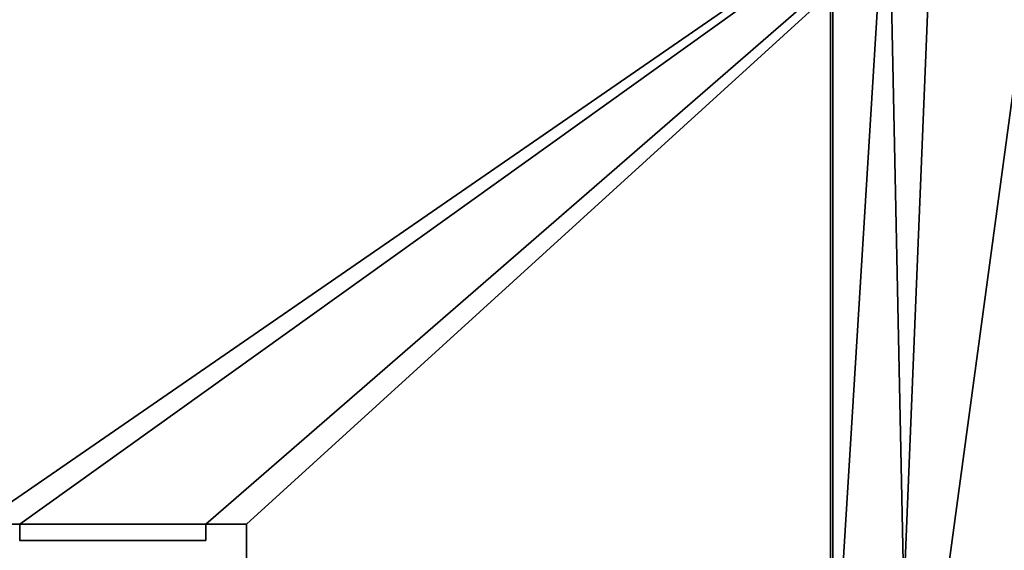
# Model space of a CAD drawing. Header units: millimetres. Extents: x -603 to 3703, y -120 to 249.
# Tile 306 of 656: x 346 to 407, y 21 to 54. Entities that reach past the tile are written whole.
import ezdxf

# ---------------------------------------------------------------- set-up
doc = ezdxf.new("R2010")
doc.units = ezdxf.units.MM
doc.layers.add('151', color=7, linetype='Continuous', true_color=0xffffff)

# ---------------------------------------------------------------- blocks, each defined once
blk = doc.blocks.new('UG_SURFACE_001')
at = {"layer": '151', "color": 252, "linetype": 'Continuous', "lineweight": 35}
for points in [[(602.5, -30, 2213), (602.5, 229.8, 2213), (-602.5, 229.8, 2213), (-602.5, -30, 2213)], [(-452.5, -30, 2063), (-452.5, 229.8, 2063), (452.5, 229.8, 2063), (452.5, -30, 2063)]]:
    blk.add_3dface(points, dxfattribs=at)
blk = doc.blocks.new('UG_SURFACE_053')
at = {"layer": '151', "color": 7, "linetype": 'Continuous', "lineweight": 35}
for points in [[(396.15, 10.45, 2004.65), (396.15, 228.45, 2004.65), (-396.15, 228.45, 2004.65), (-396.15, 10.45, 2004.65)], [(-396, 10.45, 2004.5), (-396, 228.45, 2004.5), (396, 228.45, 2004.5), (396, 10.45, 2004.5)], [(396, 10.45, 2004.5), (396, 228.45, 2004.5), (396.15, 228.45, 2004.65), (396.15, 10.45, 2004.65)]]:
    blk.add_3dface(points, dxfattribs=at)
blk = doc.blocks.new('UG_SURFACE_054')
at = {"layer": '151', "color": 41, "linetype": 'Continuous', "lineweight": 35}
for points in [[(396.15, 228.45, 2004.65), (396.15, 10.45, 2004.65), (-396.15, 10.45, 2004.65), (-396.15, 228.45, 2004.65)], [(396.15, 228.45, 2004.65), (410, 70.3, 2018.5), (403, 18.8, 2011.5), (400.5, 18.8, 2009)], [(400.5, 18.8, 2009), (400.5, 10.45, 2009), (396.15, 10.45, 2004.65), (396.15, 228.45, 2004.65)], [(410, 18.3, 2018.5), (410, 70.3, 2018.5), (-410, 70.3, 2018.5), (-410, 18.3, 2018.5)], [(403, 18.8, 2011.5), (410, 70.3, 2018.5), (410, 18.3, 2018.5)]]:
    blk.add_3dface(points, dxfattribs=at)
blk = doc.blocks.new('UG_SURFACE_061')
at = {"layer": '151', "color": 7, "linetype": 'Continuous', "lineweight": 35}
for points in [[(396, 10.45, -5), (396, 228.45, -5), (396.15, 228.45, -5), (396.15, 10.45, -5)], [(396.15, 10.45, 2004.65), (396.15, 228.45, 2004.65), (396, 228.45, 2004.5), (396, 10.45, 2004.5)], [(396, 10.45, 2004.5), (396, 228.45, 2004.5), (396, 228.45, -5), (396, 10.45, -5)], [(396.15, 10.45, -5), (396.15, 228.45, -5), (396.15, 228.45, 2004.65), (396.15, 10.45, 2004.65)]]:
    blk.add_3dface(points, dxfattribs=at)
blk = doc.blocks.new('UG_SURFACE_065')
at = {"layer": '151', "color": 41, "linetype": 'Continuous', "lineweight": 35}
for points in [[(396.15, 228.45, -5), (396.15, 10.45, -5), (396.15, 10.45, 2004.65), (396.15, 228.45, 2004.65)], [(396.15, 10.45, -5), (396.15, 228.45, -5), (408, 228.45, -5), (408, 202.6, -5)], [(410, 70.3, 2018.5), (396.15, 228.45, 2004.65), (400.5, 18.8, 2009), (403, 18.8, 2011.5)], [(396.15, 228.45, 2004.65), (396.15, 10.45, 2004.65), (400.5, 10.45, 2009), (400.5, 18.8, 2009)], [(396.15, 10.45, -5), (408, 202.6, -5), (400.5, 18.8, -5)], [(408, 202.6, -5), (410, 70.3, -5), (403, 18.8, -5), (400.5, 18.8, -5)], [(403, 18.8, -5), (410, 70.3, -5), (410, 18.3, -5)], [(410, 18.3, 2018.5), (410, 70.3, 2018.5), (403, 18.8, 2011.5)]]:
    blk.add_3dface(points, dxfattribs=at)
blk = doc.blocks.new('UG_SURFACE_069')
at = {"layer": '151', "color": 252, "linetype": 'Continuous', "lineweight": 35}
for points in [[(109.133, 23.101, 2021), (111.633, 23.101, 2021), (411.5, 69.8, 2021), (-411.5, 69.8, 2021)], [(-411.5, 69.8, 2019.5), (411.5, 69.8, 2019.5), (111.633, 23.101, 2019.5), (109.133, 23.101, 2019.5)], [(411.5, 69.8, 2021), (111.633, 23.101, 2021), (123.033, 23.101, 2021)], [(123.033, 23.101, 2019.5), (111.633, 23.101, 2019.5), (411.5, 69.8, 2019.5)], [(411.5, 69.8, 2021), (123.033, 23.101, 2021), (125.533, 23.101, 2021)], [(411.5, 69.8, 2019.5), (125.533, 23.101, 2019.5), (123.033, 23.101, 2019.5)], [(125.533, 23.101, 2021), (343.8, 23.101, 2021), (411.5, 69.8, 2021)], [(411.5, 69.8, 2019.5), (343.8, 23.101, 2019.5), (125.533, 23.101, 2019.5)], [(343.8, 23.101, 2021), (346.3, 23.101, 2021), (411.5, 69.8, 2021)], [(411.5, 69.8, 2019.5), (346.3, 23.101, 2019.5), (343.8, 23.101, 2019.5)], [(411.5, 69.8, 2021), (346.3, 23.101, 2021), (357.7, 23.101, 2021)], [(357.7, 23.101, 2019.5), (346.3, 23.101, 2019.5), (411.5, 69.8, 2019.5)], [(357.7, 23.101, 2021), (360.2, 23.101, 2021), (411.5, 69.8, 2021)], [(411.5, 69.8, 2019.5), (360.2, 23.101, 2019.5), (357.7, 23.101, 2019.5)], [(360.2, 23.101, 2021), (360.2, 18.38, 2021), (411.5, 18.38, 2021), (411.5, 69.8, 2021)], [(411.5, 69.8, 2019.5), (411.5, 18.38, 2019.5), (360.2, 18.38, 2019.5), (360.2, 23.101, 2019.5)], [(343.8, 23.101, 2019.5), (346.3, 23.101, 2019.5), (346.3, 23.101, 2021), (343.8, 23.101, 2021)], [(346.3, 23.101, 2019.5), (346.3, 22.101, 2019.5), (346.3, 22.101, 2021), (346.3, 23.101, 2021)], [(346.3, 23.101, 2021), (346.3, 22.101, 2021), (357.7, 22.101, 2021), (357.7, 23.101, 2021)], [(357.7, 23.101, 2019.5), (357.7, 22.101, 2019.5), (346.3, 22.101, 2019.5), (346.3, 23.101, 2019.5)], [(357.7, 23.101, 2019.5), (360.2, 23.101, 2019.5), (360.2, 23.101, 2021), (357.7, 23.101, 2021)], [(357.7, 22.101, 2019.5), (357.7, 23.101, 2019.5), (357.7, 23.101, 2021), (357.7, 22.101, 2021)], [(360.2, 18.38, 2021), (360.2, 23.101, 2021), (360.2, 23.101, 2019.5), (360.2, 18.38, 2019.5)], [(346.3, 22.101, 2019.5), (357.7, 22.101, 2019.5), (357.7, 22.101, 2021), (346.3, 22.101, 2021)]]:
    blk.add_3dface(points, dxfattribs=at)
blk = doc.blocks.new('UG_SURFACE_078')
at = {"layer": '151', "color": 252, "linetype": 'Continuous', "lineweight": 35}
for points in [[(-414, -46.92, 2022.5), (414, -46.92, 2022.5), (414, 62.92, 2022.5), (-414, 62.92, 2022.5)], [(-412.5, -46.92, 2021), (-412.5, 62.92, 2021), (412.5, 62.92, 2021), (412.5, -46.92, 2021)]]:
    blk.add_3dface(points, dxfattribs=at)

msp = doc.modelspace()

# ---------------------------------------------------------------- linework, layer by layer
at = {"layer": '151', "color": 252, "linetype": 'Continuous', "lineweight": -3, "true_color": 0x939598}
for p, q in [((396, 10.45, 2004.5), (396, 228.45, 2004.5)), ((396, 10.45, -5), (396, 228.45, -5)), ((396, 10.45, 2004.5), (396, 228.45, 2004.5)), ((396.15, 10.45, 2004.65), (396.15, 228.45, 2004.65)), ((396.15, 228.45, 2004.65), (396.15, 10.45, 2004.65)), ((396.15, 228.45, 2004.65), (396.15, 10.45, 2004.65)), ((396.15, 10.45, 2004.65), (396.15, 228.45, 2004.65)), ((396.15, 228.45, -5), (396.15, 10.45, -5)), ((396.15, 10.45, -5), (396.15, 228.45, -5)), ((346.3, 23.101, 2021), (343.8, 23.101, 2021)), ((346.3, 23.101, 2019.5), (343.8, 23.101, 2019.5)), ((346.3, 22.101, 2019.5), (346.3, 23.101, 2019.5)), ((346.3, 23.101, 2019.5), (346.3, 23.101, 2021)), ((346.3, 22.101, 2021), (346.3, 23.101, 2021)), ((357.7, 23.101, 2019.5), (357.7, 23.101, 2021)), ((360.2, 23.101, 2021), (357.7, 23.101, 2021)), ((357.7, 23.101, 2019.5), (357.7, 22.101, 2019.5)), ((360.2, 23.101, 2019.5), (357.7, 23.101, 2019.5)), ((357.7, 23.101, 2021), (357.7, 22.101, 2021)), ((360.2, 18.38, 2019.5), (360.2, 23.101, 2019.5)), ((360.2, 23.101, 2019.5), (360.2, 23.101, 2021)), ((360.2, 18.38, 2021), (360.2, 23.101, 2021)), ((357.7, 22.101, 2021), (346.3, 22.101, 2021)), ((357.7, 22.101, 2019.5), (346.3, 22.101, 2019.5)), ((346.3, 22.101, 2019.5), (346.3, 22.101, 2021)), ((357.7, 22.101, 2019.5), (357.7, 22.101, 2021))]:
    msp.add_line(p, q, dxfattribs=at)

# ---------------------------------------------------------------- block references
for name in ['UG_SURFACE_053', 'UG_SURFACE_061', 'UG_SURFACE_001', 'UG_SURFACE_054', 'UG_SURFACE_065', 'UG_SURFACE_078', 'UG_SURFACE_069']:
    msp.add_blockref(name, (0, 0), dxfattribs=at)

doc.saveas('drawing.dxf')
